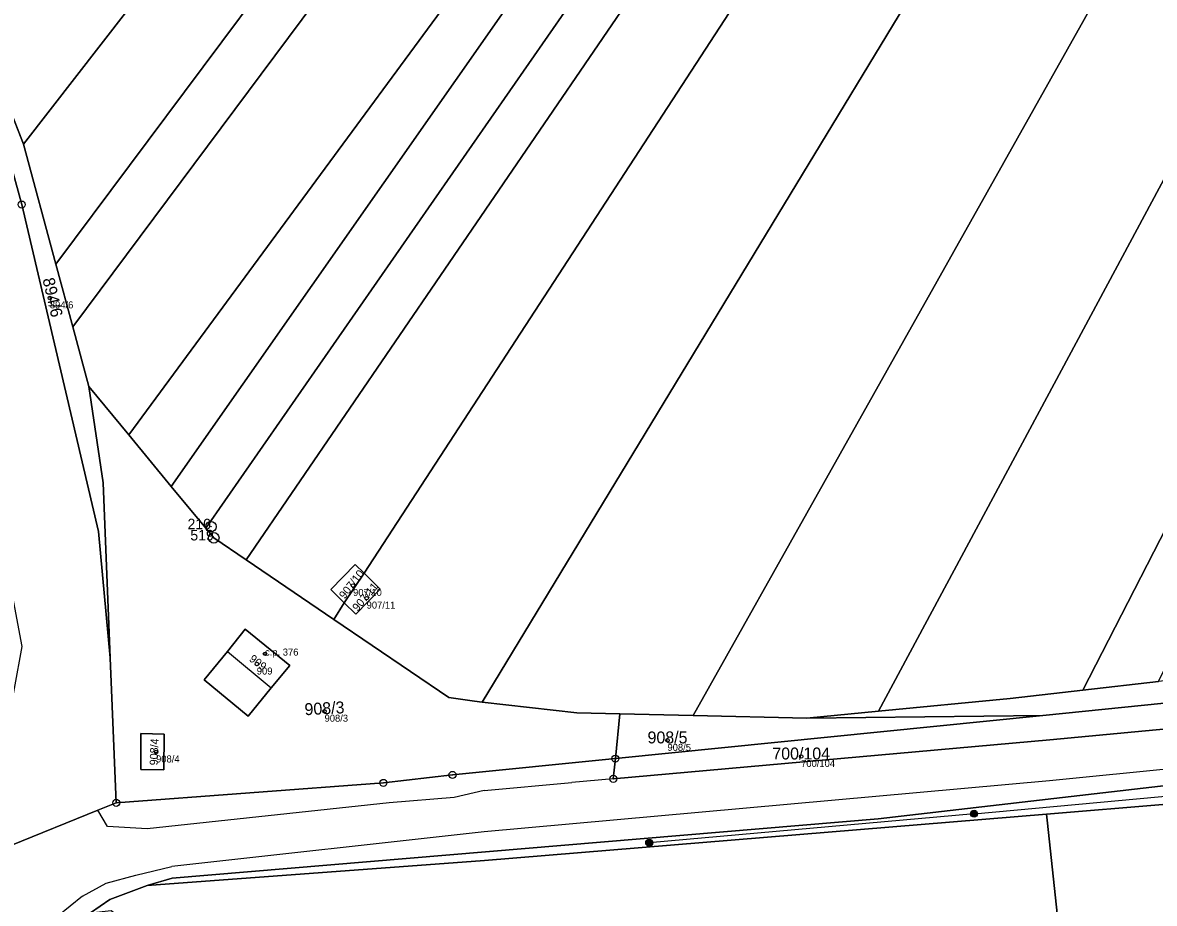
# Model space of a CAD drawing. Extents: x -603967 to -594699, y -1179315 to -1165625.
# Drawn here: x -597406.8 to -597245.6, y -1172219 to -1172093.6 of the extents above; entities that cross this region are included whole.
import ezdxf

# ---------------------------------------------------------------- set-up
doc = ezdxf.new("R2010")
doc.units = 0
for name, color, linetype in [('Definiční body', 7, 'Continuous'), ('Hranice parcel', 7, 'Continuous'), ('Parcelní čísla', 7, 'Continuous'), ('Polygon budovy', 7, 'Continuous'), ('Polygon parcely', 7, 'Continuous'), ('Poz předměty', 7, 'Continuous'), ('Vnitřní kresba', 7, 'Continuous'), ('Značky bodu BP', 7, 'Continuous'), ('Značky budov', 7, 'Continuous')]:
    doc.layers.add(name, color=color, linetype=linetype)

msp = doc.modelspace()

# ---------------------------------------------------------------- linework, layer by layer
at = {"layer": 'Definiční body'}
for centre in [(-597402.91, -1172132.81994), (-597359.73, -1172173.76994), (-597357.8, -1172175.56994), (-597372.27, -1172183.49994), (-597373.44, -1172184.95994), (-597363.79, -1172191.67994), (-597314.96, -1172195.82994), (-597387.78, -1172197.47994), (-597295.93, -1172198.11994)]:
    msp.add_circle(centre, 0.25, dxfattribs=at)
at = {"layer": 'Hranice parcel'}
for p, q in [((-597406.68, -1172110.93), (-597415.64, -1172087.92)), ((-597402.06, -1172128), (-597406.68, -1172110.93)), ((-597395.99, -1172166.09), (-597406.92, -1172119.52)), ((-597399.64, -1172136.93), (-597402.06, -1172128)), ((-597397.34, -1172145.44), (-597399.64, -1172136.93)), ((-597397.34, -1172145.44), (-597391.65, -1172152.33)), ((-597391.65, -1172152.33), (-597385.62, -1172159.65)), ((-597385.62, -1172159.65), (-597380.7, -1172165.61)), ((-597394.33, -1172184.09), (-597395.99, -1172166.09)), ((-597374.96, -1172170.11), (-597362.46, -1172178.6)), ((-597361.02, -1172176.22), (-597358.16, -1172172)), ((-597361.02, -1172176.22), (-597362.46, -1172178.6)), ((-597362.46, -1172178.6), (-597346.1, -1172189.7)), ((-597393.45, -1172204.72), (-597394.33, -1172184.09)), ((-597255.79, -1172188.68), (-597245.04, -1172187.45)), ((-597346.1, -1172189.7), (-597342.43, -1172190.26)), ((-597342.43, -1172190.26), (-597341.37, -1172190.38)), ((-597322.38, -1172198.42), (-597321.76, -1172192.05)), ((-597322.38, -1172198.42), (-597261.51, -1172192.28)), ((-597321.76, -1172192.05), (-597311.3, -1172192.28)), ((-597311.3, -1172192.28), (-597295.12, -1172192.64)), ((-597295.12, -1172192.64), (-597284.9, -1172191.66)), ((-597261.51, -1172192.28), (-597295.12, -1172192.64)), ((-597243.85, -1172204.92), (-597260.97, -1172206.33)), ((-597260.97, -1172206.33), (-597341.02, -1172212.91)), ((-597260.88, -1172207.18), (-597260.97, -1172206.33)), ((-597253.73, -1172274.09), (-597260.88, -1172207.18)), ((-597341.02, -1172212.91), (-597389.04, -1172216.48))]:
    msp.add_line(p, q, dxfattribs=at)
for points in [[(-597166.12, -1171490.21), (-597192.77, -1171572.36), (-597231.03, -1171700.87), (-597265.41, -1171834.76), (-597294.16, -1171931.41), (-597312.55, -1171979.57), (-597328.6, -1172010.33), (-597406.68, -1172110.93)], [(-597153.75, -1171496.09), (-597173.84, -1171557.58), (-597195.55, -1171622.39), (-597249.64, -1171830.42), (-597282.74, -1171940.78), (-597302.77, -1171987.48), (-597318.15, -1172015.57), (-597402.06, -1172128)], [(-597147.62, -1171499), (-597181.76, -1171602.28), (-597252.71, -1171863.65), (-597278.75, -1171946.72), (-597297.47, -1171990.87), (-597315.16, -1172023.53), (-597399.64, -1172136.93)], [(-597135.15, -1171504.93), (-597177.52, -1171630.82), (-597207.34, -1171747.52), (-597263.36, -1171951.11), (-597296.79, -1172019.29), (-597320.49, -1172055.63), (-597391.65, -1172152.33)], [(-597128.34, -1171508.17), (-597163.83, -1171614.04), (-597182.88, -1171676.48), (-597231.33, -1171865.91), (-597259.71, -1171954.74), (-597279.77, -1172000.56), (-597294.78, -1172029.9), (-597385.62, -1172159.65)], [(-597122.04, -1171511.16), (-597156.86, -1171614.1), (-597232.72, -1171895.03), (-597251.72, -1171952.73), (-597274.36, -1172003.89), (-597288.7, -1172033.2), (-597380.7, -1172165.61)], [(-597116.52, -1171513.78), (-597152.47, -1171625.42), (-597227.3, -1171902.59), (-597242.35, -1171950.41), (-597283.01, -1172035.54), (-597374.96, -1172170.11)], [(-597103.11, -1171520.15), (-597140.33, -1171636.47), (-597204.15, -1171873.27), (-597228.54, -1171949.44), (-597257.59, -1172017.55), (-597358.16, -1172172)], [(-597084.84, -1171528.83), (-597111.32, -1171611.1), (-597170.41, -1171828.85), (-597185.37, -1171884.77), (-597216.49, -1171970.43), (-597235.55, -1172015.92), (-597341.37, -1172190.38)], [(-597064.8, -1171538.35), (-597082.25, -1171590.7), (-597144.39, -1171818.85), (-597165.08, -1171889.27), (-597194.83, -1171975.55), (-597220.88, -1172031.28), (-597311.3, -1172192.28)], [(-597046.42, -1171547.74), (-597088.6, -1171690.95), (-597126.6, -1171837.53), (-597161.74, -1171948.05), (-597201.49, -1172036.2), (-597284.9, -1172191.66)], [(-597027.05, -1171558.6), (-597047.54, -1171619.8), (-597105.68, -1171847.95), (-597143.39, -1171963.15), (-597164.05, -1172009.85), (-597255.79, -1172188.68)], [(-597026.27, -1172138.16), (-597060.47, -1172152.78), (-597087.67, -1172161.4), (-597152.48, -1172179.32), (-597191.77, -1172188.05), (-597215.63, -1172191.54), (-597260.53, -1172195.75), (-597322.67, -1172201.3), (-597322.38, -1172198.42)], [(-597394.33, -1172184.09), (-597395.34, -1172159.17), (-597397.34, -1172145.44)], [(-597380.7, -1172165.61), (-597379.57, -1172166.98), (-597374.96, -1172170.11)], [(-597361.02, -1172176.22), (-597362.92, -1172174.36), (-597359.42, -1172170.77), (-597358.16, -1172172)], [(-597358.16, -1172172), (-597355.85, -1172174.27), (-597359.35, -1172177.85), (-597361.02, -1172176.22)], [(-597153.67, -1172175.15), (-597193.11, -1172184.1), (-597215.76, -1172187.63), (-597261.51, -1172192.28)], [(-597368.73, -1172185.16), (-597375.1, -1172179.98), (-597377.62, -1172183.16)], [(-597377.62, -1172183.16), (-597380.94, -1172187.18), (-597374.68, -1172192.36), (-597371.37, -1172188.35), (-597368.73, -1172185.16)], [(-597284.9, -1172191.66), (-597266.17, -1172189.86), (-597255.79, -1172188.68)], [(-597341.37, -1172190.38), (-597327.88, -1172191.92), (-597321.76, -1172192.05)], [(-597389.04, -1172216.48), (-597385.49, -1172215.44), (-597284.94, -1172206.98), (-597176.28, -1172194.43)], [(-597389.97, -1172194.84), (-597386.63, -1172194.92), (-597386.67, -1172200.04), (-597389.97, -1172199.99), (-597389.97, -1172194.84)], [(-597322.38, -1172198.42), (-597345.57, -1172200.74), (-597355.41, -1172201.88), (-597393.45, -1172204.72)], [(-597412.39, -1172212.36), (-597408.48, -1172210.78), (-597396.09, -1172205.78), (-597393.45, -1172204.72)], [(-597389.04, -1172216.48), (-597394.37, -1172218.5), (-597397.14, -1172220.36)]]:
    msp.add_lwpolyline(points, dxfattribs=at)
at = {"layer": 'Polygon budovy'}
msp.add_lwpolyline([(-597377.62, -1172183.16), (-597371.37, -1172188.35), (-597368.73, -1172185.16), (-597375.1, -1172179.98)], close=True, dxfattribs=at)
at = {"layer": 'Polygon parcely'}
for points in [[(-597336.8, -1171980.99), (-597357.41, -1172012.37), (-597415.64, -1172087.92), (-597406.68, -1172110.93), (-597328.6, -1172010.33), (-597312.55, -1171979.57), (-597294.16, -1171931.41), (-597265.41, -1171834.76), (-597231.03, -1171700.87), (-597192.77, -1171572.36), (-597166.12, -1171490.21), (-597186.37, -1171480.59), (-597219.81, -1171586.92), (-597242.21, -1171661.64), (-597284.92, -1171826.47), (-597315.48, -1171930.07)], [(-597328.6, -1172010.33), (-597406.68, -1172110.93), (-597402.06, -1172128), (-597318.15, -1172015.57), (-597302.77, -1171987.48), (-597282.74, -1171940.78), (-597249.64, -1171830.42), (-597195.55, -1171622.39), (-597173.84, -1171557.58), (-597153.75, -1171496.09), (-597166.12, -1171490.21), (-597192.77, -1171572.36), (-597231.03, -1171700.87), (-597265.41, -1171834.76), (-597294.16, -1171931.41), (-597312.55, -1171979.57)], [(-597249.64, -1171830.42), (-597282.74, -1171940.78), (-597302.77, -1171987.48), (-597318.15, -1172015.57), (-597402.06, -1172128), (-597399.64, -1172136.93), (-597315.16, -1172023.53), (-597297.47, -1171990.87), (-597278.75, -1171946.72), (-597252.71, -1171863.65), (-597181.76, -1171602.28), (-597147.62, -1171499), (-597153.75, -1171496.09), (-597173.84, -1171557.58), (-597195.55, -1171622.39)], [(-597181.76, -1171602.28), (-597252.71, -1171863.65), (-597278.75, -1171946.72), (-597297.47, -1171990.87), (-597315.16, -1172023.53), (-597399.64, -1172136.93), (-597397.34, -1172145.44), (-597391.65, -1172152.33), (-597320.49, -1172055.63), (-597296.79, -1172019.29), (-597263.36, -1171951.11), (-597207.34, -1171747.52), (-597177.52, -1171630.82), (-597135.15, -1171504.93), (-597147.62, -1171499)], [(-597177.52, -1171630.82), (-597207.34, -1171747.52), (-597263.36, -1171951.11), (-597296.79, -1172019.29), (-597320.49, -1172055.63), (-597391.65, -1172152.33), (-597385.62, -1172159.65), (-597294.78, -1172029.9), (-597279.77, -1172000.56), (-597259.71, -1171954.74), (-597231.33, -1171865.91), (-597182.88, -1171676.48), (-597163.83, -1171614.04), (-597128.34, -1171508.17), (-597135.15, -1171504.93)], [(-597259.71, -1171954.74), (-597279.77, -1172000.56), (-597294.78, -1172029.9), (-597385.62, -1172159.65), (-597380.7, -1172165.61), (-597288.7, -1172033.2), (-597274.36, -1172003.89), (-597251.72, -1171952.73), (-597232.72, -1171895.03), (-597156.86, -1171614.1), (-597122.04, -1171511.16), (-597128.34, -1171508.17), (-597163.83, -1171614.04), (-597182.88, -1171676.48), (-597231.33, -1171865.91)], [(-597156.86, -1171614.1), (-597232.72, -1171895.03), (-597251.72, -1171952.73), (-597274.36, -1172003.89), (-597288.7, -1172033.2), (-597380.7, -1172165.61), (-597379.57, -1172166.98), (-597374.96, -1172170.11), (-597283.01, -1172035.54), (-597242.35, -1171950.41), (-597227.3, -1171902.59), (-597152.47, -1171625.42), (-597116.52, -1171513.78), (-597122.04, -1171511.16)], [(-597358.16, -1172172), (-597257.59, -1172017.55), (-597228.54, -1171949.44), (-597204.15, -1171873.27), (-597140.33, -1171636.47), (-597103.11, -1171520.15), (-597116.52, -1171513.78), (-597152.47, -1171625.42), (-597227.3, -1171902.59), (-597242.35, -1171950.41), (-597283.01, -1172035.54), (-597374.96, -1172170.11), (-597362.46, -1172178.6), (-597361.02, -1172176.22), (-597362.92, -1172174.36), (-597359.42, -1172170.77)], [(-597342.43, -1172190.26), (-597341.37, -1172190.38), (-597235.55, -1172015.92), (-597216.49, -1171970.43), (-597185.37, -1171884.77), (-597170.41, -1171828.85), (-597111.32, -1171611.1), (-597084.84, -1171528.83), (-597103.11, -1171520.15), (-597140.33, -1171636.47), (-597204.15, -1171873.27), (-597228.54, -1171949.44), (-597257.59, -1172017.55), (-597358.16, -1172172), (-597355.85, -1172174.27), (-597359.35, -1172177.85), (-597361.02, -1172176.22), (-597362.46, -1172178.6), (-597346.1, -1172189.7)], [(-597327.88, -1172191.92), (-597321.76, -1172192.05), (-597311.3, -1172192.28), (-597220.88, -1172031.28), (-597194.83, -1171975.55), (-597165.08, -1171889.27), (-597144.39, -1171818.85), (-597082.25, -1171590.7), (-597064.8, -1171538.35), (-597084.84, -1171528.83), (-597111.32, -1171611.1), (-597170.41, -1171828.85), (-597185.37, -1171884.77), (-597216.49, -1171970.43), (-597235.55, -1172015.92), (-597341.37, -1172190.38)], [(-597082.25, -1171590.7), (-597144.39, -1171818.85), (-597165.08, -1171889.27), (-597194.83, -1171975.55), (-597220.88, -1172031.28), (-597311.3, -1172192.28), (-597295.12, -1172192.64), (-597284.9, -1172191.66), (-597201.49, -1172036.2), (-597161.74, -1171948.05), (-597126.6, -1171837.53), (-597088.6, -1171690.95), (-597046.42, -1171547.74), (-597055.16, -1171542.93), (-597064.8, -1171538.35)], [(-597126.6, -1171837.53), (-597161.74, -1171948.05), (-597201.49, -1172036.2), (-597284.9, -1172191.66), (-597266.17, -1172189.86), (-597255.79, -1172188.68), (-597164.05, -1172009.85), (-597143.39, -1171963.15), (-597105.68, -1171847.95), (-597047.54, -1171619.8), (-597027.05, -1171558.6), (-597029.5, -1171557.06), (-597046.42, -1171547.74), (-597088.6, -1171690.95)], [(-597255.79, -1172188.68), (-597245.04, -1172187.45), (-597132.1, -1171959.27), (-597100.21, -1171852.04), (-597065.62, -1171718.22), (-597039.25, -1171615.94), (-597021.22, -1171562.26), (-597027.05, -1171558.6), (-597047.54, -1171619.8), (-597105.68, -1171847.95), (-597143.39, -1171963.15), (-597164.05, -1172009.85)], [(-597420.7, -1172059.2), (-597432.16, -1172060.92), (-597419.13, -1172120), (-597417.92, -1172124.11), (-597417.89, -1172124.29), (-597416.49, -1172131.71), (-597413.37, -1172148.33), (-597406.89, -1172182.46), (-597412.39, -1172212.36), (-597408.48, -1172210.78), (-597396.09, -1172205.78), (-597393.45, -1172204.72), (-597394.33, -1172184.09), (-597395.99, -1172166.09), (-597406.92, -1172119.52), (-597415.64, -1172087.92), (-597418.7, -1172070.85), (-597420.12, -1172061.31)], [(-597395.34, -1172159.17), (-597397.34, -1172145.44), (-597399.64, -1172136.93), (-597402.06, -1172128), (-597406.68, -1172110.93), (-597415.64, -1172087.92), (-597406.92, -1172119.52), (-597395.99, -1172166.09), (-597394.33, -1172184.09)], [(-597127.5, -1172168.39), (-597153.67, -1172175.15), (-597193.11, -1172184.1), (-597215.76, -1172187.63), (-597261.51, -1172192.28), (-597322.38, -1172198.42), (-597322.67, -1172201.3), (-597260.53, -1172195.75), (-597215.63, -1172191.54), (-597191.77, -1172188.05), (-597152.48, -1172179.32), (-597087.67, -1172161.4), (-597060.47, -1172152.78), (-597026.27, -1172138.16), (-597034.82, -1172141.42), (-597037.41, -1172142.27), (-597047.22, -1172145.48), (-597058.86, -1172149.3), (-597066.33, -1172151.75), (-597074.48, -1172154.03), (-597093.9, -1172159.45), (-597103.93, -1172162.25), (-597106.41, -1172162.94), (-597114.34, -1172164.99)], [(-597322.38, -1172198.42), (-597321.76, -1172192.05), (-597327.88, -1172191.92), (-597341.37, -1172190.38), (-597342.43, -1172190.26), (-597346.1, -1172189.7), (-597362.46, -1172178.6), (-597374.96, -1172170.11), (-597379.57, -1172166.98), (-597380.7, -1172165.61), (-597385.62, -1172159.65), (-597391.65, -1172152.33), (-597397.34, -1172145.44), (-597395.34, -1172159.17), (-597394.33, -1172184.09), (-597393.45, -1172204.72), (-597355.41, -1172201.88), (-597345.57, -1172200.74)], [(-597194.19, -1172180.74), (-597196.16, -1172181.05), (-597216.11, -1172184.15), (-597228.78, -1172185.59), (-597237.43, -1172186.58), (-597245.04, -1172187.45), (-597255.79, -1172188.68), (-597266.17, -1172189.86), (-597284.9, -1172191.66), (-597295.12, -1172192.64), (-597261.51, -1172192.28), (-597215.76, -1172187.63), (-597193.11, -1172184.1), (-597153.67, -1172175.15), (-597127.5, -1172168.39), (-597144.35, -1172170.83), (-597161.2, -1172173.27), (-597179.01, -1172177.31), (-597193.88, -1172180.69)], [(-597358.16, -1172172), (-597359.42, -1172170.77), (-597362.92, -1172174.36), (-597361.02, -1172176.22)], [(-597361.02, -1172176.22), (-597359.35, -1172177.85), (-597355.85, -1172174.27), (-597358.16, -1172172)], [(-597368.73, -1172185.16), (-597375.1, -1172179.98), (-597377.62, -1172183.16), (-597380.94, -1172187.18), (-597374.68, -1172192.36), (-597371.37, -1172188.35)], [(-597368.73, -1172185.16), (-597371.37, -1172188.35), (-597374.68, -1172192.36), (-597380.94, -1172187.18), (-597377.62, -1172183.16), (-597375.1, -1172179.98)], [(-597322.38, -1172198.42), (-597261.51, -1172192.28), (-597295.12, -1172192.64), (-597311.3, -1172192.28), (-597321.76, -1172192.05)], [(-597189.97, -1172197.47), (-597176.28, -1172194.43), (-597284.94, -1172206.98), (-597385.49, -1172215.44), (-597389.04, -1172216.48), (-597341.02, -1172212.91), (-597260.97, -1172206.33), (-597243.85, -1172204.92), (-597231.49, -1172204.38), (-597225.15, -1172203.46), (-597214.27, -1172201.81), (-597210.25, -1172201.09)], [(-597389.97, -1172194.84), (-597386.63, -1172194.92), (-597386.67, -1172200.04), (-597389.97, -1172199.99)], [(-597389.97, -1172194.84), (-597389.97, -1172199.99), (-597386.67, -1172200.04), (-597386.63, -1172194.92)], [(-597240.89, -1172236.82), (-597242.04, -1172223.18), (-597243.85, -1172204.92), (-597260.97, -1172206.33), (-597260.88, -1172207.18), (-597253.73, -1172274.09), (-597240.82, -1172272.56), (-597237.84, -1172272.31), (-597238.71, -1172261.86)]]:
    msp.add_lwpolyline(points, close=True, dxfattribs=at)
for points in [[(-597026.27, -1172138.16), (-597060.47, -1172152.78), (-597087.67, -1172161.4), (-597152.48, -1172179.32), (-597191.77, -1172188.05), (-597215.63, -1172191.54), (-597260.53, -1172195.75), (-597322.67, -1172201.3), (-597322.38, -1172198.42), (-597345.57, -1172200.74), (-597355.41, -1172201.88)], [(-597591.42, -1172351.56), (-597523.81, -1172359.42), (-597520.82, -1172360.39), (-597519.02, -1172360.12), (-597508.72, -1172358.64), (-597503.65, -1172355.71), (-597502.19, -1172353.11), (-597498.46, -1172346.48), (-597454.04, -1172292.81), (-597427.14, -1172259.05), (-597397.14, -1172220.36), (-597394.37, -1172218.5), (-597389.04, -1172216.48), (-597385.49, -1172215.44), (-597284.94, -1172206.98), (-597176.28, -1172194.43), (-597149.06, -1172188.37), (-597103.95, -1172176.52), (-597093.36, -1172173.46), (-597048.28, -1172157.97), (-597028.02, -1172148.91), (-597019.27, -1172145.73)], [(-597355.41, -1172201.88), (-597393.45, -1172204.72), (-597396.09, -1172205.78), (-597408.48, -1172210.78), (-597412.39, -1172212.36), (-597437.84, -1172252.08), (-597465.05, -1172284.36), (-597509.21, -1172340.34), (-597512.23, -1172343.6), (-597516.92, -1172345.77), (-597522.01, -1172347.22), (-597527.43, -1172348.17), (-597534.75, -1172348.6), (-597559.28, -1172345.76)], [(-597240.82, -1172272.56), (-597253.73, -1172274.09), (-597260.88, -1172207.18), (-597260.97, -1172206.33), (-597341.02, -1172212.91), (-597389.04, -1172216.48), (-597394.37, -1172218.5), (-597397.14, -1172220.36), (-597394.18, -1172220.06), (-597392.37, -1172221.39), (-597393.02, -1172222.16), (-597392.33, -1172222.74), (-597361.05, -1172247.68), (-597331.31, -1172271.49), (-597323.89, -1172277.19), (-597354.19, -1172317.61), (-597356.86, -1172321.31), (-597367.96, -1172335.16), (-597379, -1172349.37), (-597386.39, -1172343.63), (-597392.19, -1172352.22), (-597410.06, -1172375.83)]]:
    msp.add_lwpolyline(points, dxfattribs=at)
at = {"layer": 'Poz předměty'}
for q in [(-597224.3, -1172201.97), (-597317.56, -1172210.41)]:
    msp.add_line((-597271.3, -1172206.27), q, dxfattribs=at)
for centre, radius in [((-597271.30343, -1172206.26988), 0.5), ((-597271.30343, -1172206.26988), 0.4), ((-597271.30343, -1172206.26988), 0.3), ((-597271.30343, -1172206.26988), 0.2), ((-597271.30343, -1172206.26988), 0.1), ((-597317.56343, -1172210.40988), 0.5), ((-597317.56343, -1172210.40988), 0.4), ((-597317.56343, -1172210.40988), 0.3), ((-597317.56343, -1172210.40988), 0.2), ((-597317.56343, -1172210.40988), 0.1)]:
    msp.add_circle(centre, radius, dxfattribs=at)
at = {"layer": 'Vnitřní kresba'}
for p, q in [((-597377.62, -1172183.16), (-597371.37, -1172188.35)), ((-597214.89, -1172197.07), (-597260.58, -1172201.57)), ((-597260.58, -1172201.57), (-597341.08, -1172208.85)), ((-597341.08, -1172202.98), (-597328.58, -1172201.84)), ((-597322.67, -1172201.3), (-597328.58, -1172201.84)), ((-597345.32, -1172203.96), (-597354.59, -1172204.71)), ((-597341.08, -1172202.98), (-597345.32, -1172203.96)), ((-597394.7, -1172208.08), (-597396.09, -1172205.78)), ((-597354.59, -1172204.71), (-597389.04, -1172208.41)), ((-597389.04, -1172208.41), (-597394.7, -1172208.08)), ((-597341.08, -1172208.85), (-597385.56, -1172213.8)), ((-597390.68, -1172215.01), (-597385.56, -1172213.8)), ((-597394.88, -1172216.15), (-597390.68, -1172215.01)), ((-597398.28, -1172218.01), (-597394.88, -1172216.15)), ((-597398.28, -1172218.01), (-597403.53, -1172222.26))]:
    msp.add_line(p, q, dxfattribs=at)
at = {"layer": 'Značky bodu BP'}
for centre, radius in [((-597406.92, -1172119.51988), 0.5), ((-597379.97, -1172165.38982), 0.75), ((-597379.97, -1172165.38982), 0.03), ((-597379.57, -1172166.97982), 0.75), ((-597379.57, -1172166.97982), 0.03), ((-597322.38, -1172198.41988), 0.5), ((-597322.38, -1172198.41988), 0.0303), ((-597345.57, -1172200.73988), 0.5), ((-597345.57, -1172200.73988), 0.0303), ((-597322.67, -1172201.29988), 0.5), ((-597355.41, -1172201.87988), 0.5), ((-597355.41, -1172201.87988), 0.0303), ((-597322.67, -1172201.29988), 0.0303), ((-597393.45, -1172204.71988), 0.5), ((-597393.45, -1172204.71988), 0.0303)]:
    msp.add_circle(centre, radius, dxfattribs=at)
at = {"layer": 'Značky budov'}
msp.add_circle((-597372.2768, -1172183.49916), 0.175, dxfattribs=at)

# ---------------------------------------------------------------- texts
at = {"layer": 'Definiční body'}
for s, p in [('894/6', (-597402.91, -1172134.309)), ('907/10', (-597359.73, -1172175.259)), ('907/11', (-597357.8, -1172177.059)), ('c.p. 376', (-597372.27, -1172183.75)), ('909', (-597373.44, -1172186.449)), ('908/3', (-597363.79, -1172193.169)), ('908/5', (-597314.96, -1172197.319)), ('908/4', (-597387.78, -1172198.969)), ('700/104', (-597295.93, -1172199.609))]:
    msp.add_text(s, height=0.999996, dxfattribs=at).set_placement(p)
at = {"layer": 'Parcelní čísla'}
for s, height, rotation, p in [('894/6', 1.699998, 283, (-597403.962, -1172130.152)), ('907/10', 1.14, 52, (-597360.936, -1172175.777)), ('907/11', 1.14, 50, (-597359.075, -1172177.533)), ('909', 1.14, 323, (-597374.624, -1172184.424)), ('908/3', 1.699998, 3, (-597366.599, -1172192.252)), ('908/4', 1.14, 87.9999972, (-597387.561, -1172199.39))]:
    msp.add_text(s, height=height, rotation=rotation, dxfattribs=at).set_placement(p)
for s, p in [('908/5', (-597317.796, -1172196.255)), ('700/104', (-597300.026, -1172198.545))]:
    msp.add_text(s, height=1.699998, dxfattribs=at).set_placement(p)
at = {"layer": 'Značky bodu BP'}
for s, p in [('210', (-597383.306, -1172165.765)), ('519', (-597382.906, -1172167.355))]:
    msp.add_text(s, height=1.5, dxfattribs=at).set_placement(p)

doc.saveas('drawing.dxf')
